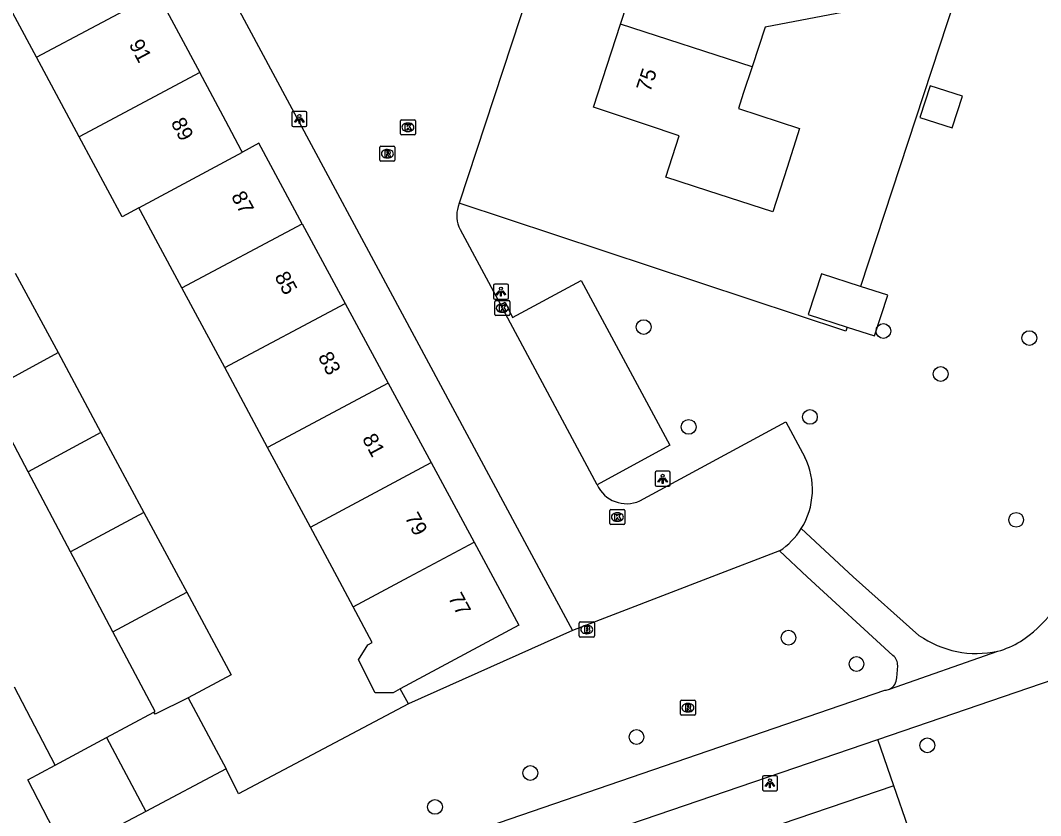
# Model space of a CAD drawing. Extents: x 157793 to 159380, y 380882 to 382313.
# Drawn here: x 159016.6 to 159084.2, y 381734.2 to 381786.9 of the extents above; entities that cross this region are included whole.
import ezdxf

# ---------------------------------------------------------------- set-up
doc = ezdxf.new("R2010")
doc.units = 0
for name, color, linetype in [('IMGEO_Boom', 7, 'Continuous'), ('IMGEO_Brandkraan', 7, 'Continuous'), ('IMGEO_Erf', 7, 'Continuous'), ('IMGEO_Fietspad_gesloten', 7, 'Continuous'), ('IMGEO_Groenvoorziening', 7, 'Continuous'), ('IMGEO_Kolk', 7, 'Continuous'), ('IMGEO_Lichtpunt', 7, 'Continuous'), ('IMGEO_Pand', 7, 'Continuous'), ('IMGEO_Pand_nummerreeks', 7, 'Continuous'), ('IMGEO_Parkeervlak_open', 7, 'Continuous'), ('IMGEO_Rijbaan_lokaal_open', 7, 'Continuous'), ('IMGEO_Rioolput', 7, 'Continuous'), ('IMGEO_Voetpad_open', 7, 'Continuous')]:
    doc.layers.add(name, color=color, linetype=linetype)

msp = doc.modelspace()

# ---------------------------------------------------------------- linework, layer by layer
at = {"layer": 'IMGEO_Boom'}
for centre in [(159057.909, 381766.558), (159073.797, 381766.297), (159083.471, 381765.829), (159077.596, 381763.451), (159068.926, 381760.604), (159060.891, 381759.945), (159082.6, 381753.787), (159067.506, 381745.978), (159072.015, 381744.236), (159057.435, 381739.399), (159076.71, 381738.844), (159050.396, 381737.014), (159044.076, 381734.765)]:
    msp.add_circle(centre, 0.489, dxfattribs=at)
at = {"layer": 'IMGEO_Brandkraan'}
for p, q in [((159053.639, 381746.095), (159053.639, 381746.947)), ((159053.714, 381747.021), (159054.566, 381747.021)), ((159054.64, 381746.947), (159054.64, 381746.095)), ((159054.15, 381746.241), (159054.125, 381746.241)), ((159054.127, 381746.801), (159054.152, 381746.801)), ((159054.566, 381746.021), (159053.714, 381746.021))]:
    msp.add_line(p, q, dxfattribs=at)
for points in [[(159053.639, 381746.095), (159053.639, 381746.947)], [(159053.714, 381747.021), (159054.566, 381747.021)], [(159054.64, 381746.947), (159054.64, 381746.095)], [(159053.987, 381746.721), (159053.987, 381746.321), (159054.2, 381746.321)], [(159054.218, 381746.721), (159053.987, 381746.721)], [(159054.166, 381746.64), (159054.112, 381746.64), (159054.112, 381746.564)], [(159054.112, 381746.564), (159054.165, 381746.564)], [(159054.174, 381746.488), (159054.112, 381746.488), (159054.112, 381746.407)], [(159054.112, 381746.407), (159054.174, 381746.407)], [(159054.566, 381746.021), (159053.714, 381746.021)]]:
    msp.add_lwpolyline(points, dxfattribs=at)
for centre, radius, start, end in [((159053.716, 381746.945), 0.0765, 91.55205, 178.44795), ((159053.716, 381746.945), 0.0765, 91.55205, 178.44795), ((159054.564, 381746.945), 0.0765, 1.55205, 88.44795), ((159054.564, 381746.945), 0.0765, 1.55205, 88.44795), ((159054.167, 381746.602), 0.0379, 267.82845, 90.93552), ((159054.175, 381746.447), 0.0404, 269.87594, 90.50774), ((159054.206, 381746.572), 0.251, 268.66757, 293.53466), ((159054.222, 381746.576), 0.145, 59.4692, 91.53667), ((159054.247, 381746.623), 0.0922, 285.51372, 58.15012), ((159054.252, 381746.431), 0.105, 301.31148, 78.98903), ((159053.716, 381746.097), 0.0765, 181.55205, 268.44795), ((159053.716, 381746.097), 0.0765, 181.55205, 268.44795), ((159054.564, 381746.097), 0.0765, 271.55205, 358.44795), ((159054.564, 381746.097), 0.0765, 271.55205, 358.44795)]:
    msp.add_arc(centre, radius, start, end, dxfattribs=at)
for centre, major_axis, ratio, start_param, end_param in [((159054.126, 381746.521), (-0.387, 0.002), 0.722429, 4.712389, 7.853982), ((159054.151, 381746.521), (-0.39, 0.002), 0.717154, 1.570796, 4.712389)]:
    msp.add_ellipse(centre, major_axis=major_axis, ratio=ratio, start_param=start_param, end_param=end_param, dxfattribs=at)
at = {"layer": 'IMGEO_Erf'}
msp.add_lwpolyline([(159042.313, 381741.602), (159041.771, 381742.586)], dxfattribs=at)
at = {"layer": 'IMGEO_Fietspad_gesloten'}
for points in [[(159076.157, 381746.13), (159071.797, 381750), (159068.356, 381753.205)], [(159074.43, 381744.804), (159068.744, 381750), (159066.909, 381751.724)], [(159074.202, 381742.569), (159081.377, 381745.078)], [(159073.424, 381739.234), (159086.803, 381743.799), (159086.827, 381743.807), (159087.081, 381743.881), (159087.341, 381743.931), (159087.604, 381743.958), (159087.868, 381743.961), (159088.132, 381743.941), (159088.392, 381743.897), (159088.648, 381743.83), (159088.897, 381743.741), (159089.137, 381743.63), (159089.366, 381743.497), (159089.582, 381743.345), (159089.784, 381743.174), (159089.97, 381742.986), (159090.138, 381742.782), (159090.287, 381742.564)], [(159074.682, 381743.327), (159074.745, 381744.114)], [(158999.064, 381717.004), (159000, 381717.165), (159000.844, 381717.436), (159073.898, 381742.496)], [(159011.283, 381718.032), (159073.424, 381739.234)]]:
    msp.add_lwpolyline(points, dxfattribs=at)
for centre, radius, start, end in [((159064.264, 381755.756), 4.822, 303.26835, 328.06223), ((159077.242, 381754.04), 10.049, 304.23757, 336.29143), ((159079.984, 381751.641), 6.709, 235.22552, 281.9858), ((159079.738, 381750.969), 6.114, 285.55161, 301.10025), ((159073.897, 381744.144), 0.848, 357.97943, 51.09603), ((159073.855, 381743.32), 0.827, 294.79269, 0.51961), ((159073.856, 381743.341), 0.846, 272.85493, 294.15079)]:
    msp.add_arc(centre, radius, start, end, dxfattribs=at)
at = {"layer": 'IMGEO_Groenvoorziening'}
for points in [[(159085.348, 381808.976), (159072.274, 381769.253)], [(159071.386, 381766.556), (159071.299, 381766.292), (159045.688, 381774.756)], [(159053.185, 381746.457), (159042.313, 381741.602)], [(159042.313, 381741.602), (159031.056, 381735.642), (159030.232, 381737.299)], [(159074.48, 381736.17), (159073.424, 381739.234)], [(159074.48, 381736.17), (159015.716, 381716.172), (159026.634, 381684.221)], [(159075.429, 381733.419), (159074.48, 381736.17)]]:
    msp.add_lwpolyline(points, dxfattribs=at)
at = {"layer": 'IMGEO_Kolk'}
for p, q in [((159041.782, 381779.368), (159041.782, 381780.22)), ((159041.857, 381780.294), (159042.709, 381780.294)), ((159042.27, 381780.074), (159042.295, 381780.074)), ((159042.783, 381780.22), (159042.783, 381779.368)), ((159042.709, 381779.294), (159041.857, 381779.294)), ((159042.293, 381779.514), (159042.268, 381779.514)), ((159048.04, 381767.388), (159048.04, 381768.24)), ((159048.115, 381768.314), (159048.967, 381768.314)), ((159048.528, 381768.094), (159048.553, 381768.094)), ((159049.041, 381768.24), (159049.041, 381767.388)), ((159048.967, 381767.314), (159048.115, 381767.314)), ((159048.551, 381767.534), (159048.526, 381767.534)), ((159055.668, 381753.544), (159055.668, 381754.396)), ((159055.743, 381754.47), (159056.595, 381754.47)), ((159056.669, 381754.396), (159056.669, 381753.544)), ((159056.179, 381753.69), (159056.154, 381753.69)), ((159056.156, 381754.25), (159056.181, 381754.25)), ((159056.595, 381753.47), (159055.743, 381753.47))]:
    msp.add_line(p, q, dxfattribs=at)
for points in [[(159041.782, 381779.368), (159041.782, 381780.22)], [(159041.857, 381780.294), (159042.709, 381780.294)], [(159042.103, 381779.994), (159042.226, 381779.994), (159042.226, 381779.843), (159042.356, 381779.994), (159042.52, 381779.994), (159042.374, 381779.843), (159042.527, 381779.594), (159042.375, 381779.594), (159042.29, 381779.758), (159042.226, 381779.691), (159042.226, 381779.594), (159042.103, 381779.594), (159042.103, 381779.994)], [(159042.783, 381780.22), (159042.783, 381779.368)], [(159042.709, 381779.294), (159041.857, 381779.294)], [(159048.04, 381767.388), (159048.04, 381768.24)], [(159048.115, 381768.314), (159048.967, 381768.314)], [(159048.361, 381768.014), (159048.484, 381768.014), (159048.484, 381767.863), (159048.614, 381768.014), (159048.778, 381768.014), (159048.632, 381767.863), (159048.785, 381767.614), (159048.633, 381767.614), (159048.548, 381767.778), (159048.484, 381767.711), (159048.484, 381767.614), (159048.361, 381767.614), (159048.361, 381768.014)], [(159049.041, 381768.24), (159049.041, 381767.388)], [(159048.967, 381767.314), (159048.115, 381767.314)], [(159055.668, 381753.544), (159055.668, 381754.396)], [(159055.743, 381754.47), (159056.595, 381754.47)], [(159056.669, 381754.396), (159056.669, 381753.544)], [(159055.989, 381754.17), (159056.112, 381754.17), (159056.112, 381754.019), (159056.242, 381754.17), (159056.406, 381754.17), (159056.26, 381754.019), (159056.413, 381753.77), (159056.261, 381753.77), (159056.176, 381753.934), (159056.112, 381753.867), (159056.112, 381753.77), (159055.989, 381753.77), (159055.989, 381754.17)], [(159056.595, 381753.47), (159055.743, 381753.47)]]:
    msp.add_lwpolyline(points, dxfattribs=at)
for centre, start, end in [((159041.859, 381780.218), 91.55205, 178.44795), ((159041.859, 381780.218), 91.55205, 178.44795), ((159042.707, 381780.218), 1.55205, 88.44795), ((159042.707, 381780.218), 1.55205, 88.44795), ((159041.859, 381779.37), 181.55205, 268.44795), ((159041.859, 381779.37), 181.55205, 268.44795), ((159042.707, 381779.37), 271.55205, 358.44795), ((159042.707, 381779.37), 271.55205, 358.44795), ((159048.117, 381768.238), 91.55205, 178.44795), ((159048.117, 381768.238), 91.55205, 178.44795), ((159048.965, 381768.238), 1.55205, 88.44795), ((159048.965, 381768.238), 1.55205, 88.44795), ((159048.117, 381767.39), 181.55205, 268.44795), ((159048.117, 381767.39), 181.55205, 268.44795), ((159048.965, 381767.39), 271.55205, 358.44795), ((159048.965, 381767.39), 271.55205, 358.44795), ((159055.745, 381754.394), 91.55205, 178.44795), ((159055.745, 381754.394), 91.55205, 178.44795), ((159056.593, 381754.394), 1.55205, 88.44795), ((159056.593, 381754.394), 1.55205, 88.44795), ((159055.745, 381753.546), 181.55205, 268.44795), ((159055.745, 381753.546), 181.55205, 268.44795), ((159056.593, 381753.546), 271.55205, 358.44795), ((159056.593, 381753.546), 271.55205, 358.44795)]:
    msp.add_arc(centre, 0.0765, start, end, dxfattribs=at)
for centre, major_axis, ratio, start_param, end_param in [((159042.269, 381779.794), (-0.387, 0.002), 0.722429, 4.712389, 7.853982), ((159042.294, 381779.794), (-0.39, 0.002), 0.717154, 1.570796, 4.712389), ((159048.527, 381767.814), (-0.387, 0.002), 0.722429, 4.712389, 7.853982), ((159048.552, 381767.814), (-0.39, 0.002), 0.717154, 1.570796, 4.712389), ((159056.155, 381753.97), (-0.387, 0.002), 0.722429, 4.712389, 7.853982), ((159056.18, 381753.97), (-0.39, 0.002), 0.717154, 1.570796, 4.712389)]:
    msp.add_ellipse(centre, major_axis=major_axis, ratio=ratio, start_param=start_param, end_param=end_param, dxfattribs=at)
at = {"layer": 'IMGEO_Lichtpunt'}
for p, q in [((159034.59, 381780.746), (159034.59, 381779.939)), ((159034.59, 381780.746), (159034.59, 381779.939)), ((159035.492, 381780.841), (159034.684, 381780.841)), ((159035.492, 381780.841), (159034.684, 381780.841)), ((159035.586, 381779.939), (159035.586, 381780.746)), ((159035.586, 381779.939), (159035.586, 381780.746)), ((159034.684, 381779.845), (159035.492, 381779.845)), ((159034.684, 381779.845), (159035.492, 381779.845)), ((159047.949, 381769.305), (159047.949, 381768.498)), ((159047.949, 381769.305), (159047.949, 381768.498)), ((159048.851, 381769.4), (159048.043, 381769.4)), ((159048.851, 381769.4), (159048.043, 381769.4)), ((159048.945, 381768.498), (159048.945, 381769.305)), ((159048.945, 381768.498), (159048.945, 381769.305)), ((159048.043, 381768.404), (159048.851, 381768.404)), ((159048.043, 381768.404), (159048.851, 381768.404)), ((159059.57, 381757.004), (159058.762, 381757.004)), ((159059.57, 381757.004), (159058.762, 381757.004)), ((159058.668, 381756.909), (159058.668, 381756.102)), ((159058.668, 381756.909), (159058.668, 381756.102)), ((159059.664, 381756.102), (159059.664, 381756.909)), ((159059.664, 381756.102), (159059.664, 381756.909)), ((159058.762, 381756.008), (159059.57, 381756.008)), ((159058.762, 381756.008), (159059.57, 381756.008)), ((159065.78, 381736.74), (159065.78, 381735.933)), ((159065.78, 381736.74), (159065.78, 381735.933)), ((159066.682, 381736.835), (159065.874, 381736.835)), ((159066.682, 381736.835), (159065.874, 381736.835)), ((159066.776, 381735.933), (159066.776, 381736.74)), ((159066.776, 381735.933), (159066.776, 381736.74)), ((159065.874, 381735.839), (159066.682, 381735.839)), ((159065.874, 381735.839), (159066.682, 381735.839))]:
    msp.add_line(p, q, dxfattribs=at)
for points in [[(159034.964, 381780.41), (159035.003, 381780.382), (159034.815, 381780.12), (159034.777, 381780.147), (159034.964, 381780.41)], [(159035.066, 381780.362), (159035.113, 381780.362), (159035.113, 381780.04), (159035.066, 381780.04), (159035.066, 381780.362)], [(159035.176, 381780.382), (159035.214, 381780.409), (159035.401, 381780.147), (159035.362, 381780.119), (159035.176, 381780.382)], [(159048.323, 381768.969), (159048.362, 381768.941), (159048.174, 381768.679), (159048.136, 381768.706), (159048.323, 381768.969)], [(159048.425, 381768.921), (159048.472, 381768.921), (159048.472, 381768.599), (159048.425, 381768.599), (159048.425, 381768.921)], [(159048.535, 381768.941), (159048.573, 381768.968), (159048.76, 381768.706), (159048.721, 381768.678), (159048.535, 381768.941)], [(159059.042, 381756.573), (159059.081, 381756.545), (159058.893, 381756.283), (159058.855, 381756.31), (159059.042, 381756.573)], [(159059.144, 381756.525), (159059.191, 381756.525), (159059.191, 381756.203), (159059.144, 381756.203), (159059.144, 381756.525)], [(159059.254, 381756.545), (159059.292, 381756.572), (159059.479, 381756.31), (159059.44, 381756.282), (159059.254, 381756.545)], [(159066.154, 381736.404), (159066.193, 381736.376), (159066.005, 381736.114), (159065.967, 381736.141), (159066.154, 381736.404)], [(159066.256, 381736.356), (159066.303, 381736.356), (159066.303, 381736.034), (159066.256, 381736.034), (159066.256, 381736.356)], [(159066.366, 381736.376), (159066.404, 381736.403), (159066.591, 381736.141), (159066.552, 381736.113), (159066.366, 381736.376)]]:
    msp.add_lwpolyline(points, dxfattribs=at)
for centre in [(159035.089, 381780.544), (159048.448, 381769.103), (159059.167, 381756.707), (159066.279, 381736.538)]:
    msp.add_circle(centre, 0.0994, dxfattribs=at)
for centre, start, end in [((159034.684, 381780.746), 90, 180), ((159034.684, 381780.746), 90, 180), ((159035.492, 381780.746), 0, 90), ((159035.492, 381780.746), 0, 90), ((159034.684, 381779.939), 180, 270), ((159034.684, 381779.939), 180, 270), ((159035.492, 381779.939), 270, 0), ((159035.492, 381779.939), 270, 360), ((159048.043, 381769.305), 90, 180), ((159048.043, 381769.305), 90, 180), ((159048.851, 381769.305), 0, 90), ((159048.851, 381769.305), 0, 90), ((159048.043, 381768.498), 180, 270), ((159048.043, 381768.498), 180, 270), ((159048.851, 381768.498), 270, 0), ((159048.851, 381768.498), 270, 360), ((159058.762, 381756.909), 90, 180), ((159058.762, 381756.909), 90, 180), ((159059.57, 381756.909), 0, 90), ((159059.57, 381756.909), 0, 90), ((159058.762, 381756.102), 180, 270), ((159058.762, 381756.102), 180, 270), ((159059.57, 381756.102), 270, 0), ((159059.57, 381756.102), 270, 360), ((159065.874, 381736.74), 90, 180), ((159065.874, 381736.74), 90, 180), ((159066.682, 381736.74), 0, 90), ((159066.682, 381736.74), 0, 90), ((159065.874, 381735.933), 180, 270), ((159065.874, 381735.933), 180, 270), ((159066.682, 381735.933), 270, 0), ((159066.682, 381735.933), 270, 360)]:
    msp.add_arc(centre, 0.0946, start, end, dxfattribs=at)
at = {"layer": 'IMGEO_Pand'}
for points in [[(159056.376, 381786.629), (159058.186, 381792.172), (159061.701, 381791.017), (159063.887, 381790.298), (159064.778, 381793.008)], [(159072.212, 381790.586), (159072.241, 381790.576), (159071.186, 381787.431), (159065.958, 381786.425), (159065.094, 381783.795)], [(159017.659, 381784.433), (159014.816, 381789.721)], [(159017.659, 381784.433), (159025.653, 381788.712)], [(159025.653, 381788.712), (159028.491, 381783.416)], [(159065.094, 381783.795), (159064.51, 381782.021), (159064.189, 381781.045), (159068.247, 381779.71), (159067.419, 381777.125), (159066.48, 381774.193), (159062.168, 381775.583), (159059.37, 381776.485), (159060.263, 381779.238), (159058.089, 381779.957), (159054.576, 381781.119), (159056.376, 381786.629)], [(159065.094, 381783.795), (159056.376, 381786.629)], [(159020.497, 381779.152), (159017.659, 381784.433)], [(159028.491, 381783.416), (159020.497, 381779.152)], [(159031.314, 381778.148), (159031.242, 381778.282), (159030.209, 381780.209), (159028.491, 381783.416)], [(159076.221, 381780.445), (159078.36, 381779.76), (159079.032, 381781.859), (159076.894, 381782.544), (159076.221, 381780.445)], [(159024.446, 381774.458), (159023.34, 381773.864), (159020.497, 381779.152)], [(159035.278, 381773.405), (159032.402, 381778.732), (159031.314, 381778.148)], [(159024.446, 381774.458), (159031.314, 381778.148)], [(159027.3, 381769.149), (159025.569, 381772.37), (159024.556, 381774.254), (159024.446, 381774.458)], [(159027.3, 381769.149), (159035.278, 381773.405)], [(159035.278, 381773.405), (159038.125, 381768.129)], [(159016.26, 381770.134), (159019.093, 381764.862)], [(159072.274, 381769.253), (159069.694, 381770.085), (159068.822, 381767.383), (159071.386, 381766.556)], [(159030.138, 381763.868), (159027.3, 381769.149)], [(159071.386, 381766.556), (159073.215, 381765.966), (159074.087, 381768.669), (159072.274, 381769.253)], [(159030.138, 381763.868), (159038.125, 381768.129)], [(159038.125, 381768.129), (159040.974, 381762.851)], [(159014.302, 381762.264), (159019.093, 381764.862)], [(159019.093, 381764.862), (159021.936, 381759.574)], [(159032.981, 381758.58), (159030.138, 381763.868)], [(159040.974, 381762.851), (159032.981, 381758.58)], [(159040.974, 381762.851), (159043.821, 381757.576)], [(159017.111, 381756.964), (159014.302, 381762.264)], [(159021.936, 381759.574), (159017.111, 381756.964)], [(159021.936, 381759.574), (159024.782, 381754.278)], [(159035.818, 381753.303), (159032.981, 381758.58)], [(159035.818, 381753.303), (159043.821, 381757.576)], [(159043.821, 381757.576), (159046.67, 381752.299)], [(159019.92, 381751.663), (159017.111, 381756.964)], [(159024.782, 381754.278), (159019.92, 381751.663)], [(159024.782, 381754.278), (159027.082, 381750), (159027.627, 381748.986)], [(159038.66, 381748.014), (159037.593, 381750), (159035.818, 381753.303)], [(159038.66, 381748.014), (159042.373, 381750), (159046.67, 381752.299)], [(159046.67, 381752.299), (159047.911, 381750), (159049.639, 381746.798), (159041.771, 381742.586)], [(159022.729, 381746.362), (159020.801, 381750), (159019.92, 381751.663)], [(159022.729, 381746.362), (159027.627, 381748.986)], [(159027.627, 381748.986), (159030.564, 381743.522), (159027.712, 381741.989)], [(159041.771, 381742.586), (159041.621, 381742.506), (159041.296, 381742.332), (159040.103, 381742.322), (159039.013, 381744.501), (159039.625, 381745.505), (159039.923, 381745.665), (159038.66, 381748.014)], [(159025.445, 381741.051), (159025.521, 381741.092), (159022.729, 381746.362)], [(159027.712, 381741.989), (159025.52, 381740.91), (159025.445, 381741.051)], [(159027.712, 381741.989), (159030.232, 381737.299)], [(159022.304, 381739.363), (159025.445, 381741.051)], [(159018.893, 381737.529), (159022.304, 381739.363)], [(159022.304, 381739.363), (159024.908, 381734.474)], [(159018.798, 381733.27), (159017.087, 381736.558), (159018.893, 381737.529)], [(159030.232, 381737.299), (159024.908, 381734.474)], [(159024.908, 381734.474), (159019.629, 381731.673), (159018.798, 381733.27)]]:
    msp.add_lwpolyline(points, dxfattribs=at)
at = {"layer": 'IMGEO_Parkeervlak_open'}
msp.add_lwpolyline([(159048.414, 381768.048), (159048.721, 381768.203), (159049.224, 381767.185), (159053.766, 381769.644), (159059.647, 381758.725), (159054.818, 381756.112)], dxfattribs=at)
at = {"layer": 'IMGEO_Rijbaan_lokaal_open'}
msp.add_lwpolyline([(159018.893, 381737.529), (159016.213, 381742.701)], dxfattribs=at)
at = {"layer": 'IMGEO_Rioolput'}
for p, q in [((159040.424, 381777.615), (159040.424, 381778.467)), ((159040.499, 381778.541), (159041.351, 381778.541)), ((159040.912, 381778.321), (159040.937, 381778.321)), ((159041.425, 381778.467), (159041.425, 381777.615)), ((159041.351, 381777.541), (159040.499, 381777.541)), ((159040.935, 381777.761), (159040.91, 381777.761)), ((159060.342, 381740.914), (159060.342, 381741.766)), ((159060.417, 381741.84), (159061.269, 381741.84)), ((159060.83, 381741.62), (159060.855, 381741.62)), ((159061.343, 381741.766), (159061.343, 381740.914)), ((159061.269, 381740.84), (159060.417, 381740.84)), ((159060.853, 381741.06), (159060.828, 381741.06))]:
    msp.add_line(p, q, dxfattribs=at)
for points in [[(159040.424, 381777.615), (159040.424, 381778.467)], [(159040.499, 381778.541), (159041.351, 381778.541)], [(159041.013, 381778.239), (159040.761, 381778.241), (159040.761, 381777.841)], [(159040.761, 381777.841), (159040.885, 381777.841), (159040.885, 381778.003), (159040.896, 381778.003)], [(159040.939, 381778.16), (159040.885, 381778.16), (159040.885, 381778.079)], [(159040.885, 381778.079), (159040.937, 381778.079)], [(159040.943, 381777.974), (159041.014, 381777.841), (159041.154, 381777.841), (159041.089, 381777.967)], [(159041.425, 381778.467), (159041.425, 381777.615)], [(159041.351, 381777.541), (159040.499, 381777.541)], [(159060.342, 381740.914), (159060.342, 381741.766)], [(159060.417, 381741.84), (159061.269, 381741.84)], [(159060.931, 381741.538), (159060.679, 381741.54), (159060.679, 381741.14)], [(159060.857, 381741.459), (159060.803, 381741.459), (159060.803, 381741.378)], [(159061.343, 381741.766), (159061.343, 381740.914)], [(159061.269, 381740.84), (159060.417, 381740.84)], [(159060.679, 381741.14), (159060.803, 381741.14), (159060.803, 381741.302), (159060.814, 381741.302)], [(159060.803, 381741.378), (159060.855, 381741.378)], [(159060.861, 381741.273), (159060.932, 381741.14), (159061.072, 381741.14), (159061.007, 381741.266)]]:
    msp.add_lwpolyline(points, dxfattribs=at)
for centre, radius, start, end in [((159040.501, 381778.465), 0.0765, 91.55205, 178.44795), ((159040.501, 381778.465), 0.0765, 91.55205, 178.44795), ((159040.895, 381777.95), 0.0533, 26.02933, 88.69889), ((159040.921, 381778.268), 0.19, 274.7715, 282.96867), ((159040.945, 381778.064), 0.0964, 77.00612, 93.18647), ((159040.959, 381778.121), 0.0378, 276.66336, 79.67722), ((159041.012, 381778.129), 0.109, 350.36119, 89.41601), ((159041.01, 381778.129), 0.112, 277.58423, 350.98172), ((159040.994, 381777.914), 0.108, 29.51342, 73.79051), ((159041.349, 381778.465), 0.0765, 1.55205, 88.44795), ((159041.349, 381778.465), 0.0765, 1.55205, 88.44795), ((159040.501, 381777.617), 0.0765, 181.55205, 268.44795), ((159040.501, 381777.617), 0.0765, 181.55205, 268.44795), ((159041.349, 381777.617), 0.0765, 271.55205, 358.44795), ((159041.349, 381777.617), 0.0765, 271.55205, 358.44795), ((159060.419, 381741.764), 0.0765, 91.55205, 178.44795), ((159060.419, 381741.764), 0.0765, 91.55205, 178.44795), ((159060.863, 381741.363), 0.0964, 77.00612, 93.18647), ((159060.877, 381741.42), 0.0378, 276.66336, 79.67722), ((159060.93, 381741.428), 0.109, 350.36119, 89.41601), ((159061.267, 381741.764), 0.0765, 1.55205, 88.44795), ((159061.267, 381741.764), 0.0765, 1.55205, 88.44795), ((159060.419, 381740.916), 0.0765, 181.55205, 268.44795), ((159060.419, 381740.916), 0.0765, 181.55205, 268.44795), ((159060.813, 381741.249), 0.0533, 26.02933, 88.69889), ((159060.839, 381741.567), 0.19, 274.7715, 282.96867), ((159060.928, 381741.428), 0.112, 277.58423, 350.98172), ((159060.912, 381741.213), 0.108, 29.51342, 73.79051), ((159061.267, 381740.916), 0.0765, 271.55205, 358.44795), ((159061.267, 381740.916), 0.0765, 271.55205, 358.44795)]:
    msp.add_arc(centre, radius, start, end, dxfattribs=at)
for centre, major_axis, ratio, start_param, end_param in [((159040.911, 381778.041), (-0.387, 0.002), 0.722429, 4.712389, 7.853982), ((159040.936, 381778.041), (-0.39, 0.002), 0.717154, 1.570796, 4.712389), ((159060.829, 381741.34), (-0.387, 0.002), 0.722429, 4.712389, 7.853982), ((159060.854, 381741.34), (-0.39, 0.002), 0.717154, 1.570796, 4.712389)]:
    msp.add_ellipse(centre, major_axis=major_axis, ratio=ratio, start_param=start_param, end_param=end_param, dxfattribs=at)
at = {"layer": 'IMGEO_Voetpad_open'}
for points in [[(159059.531, 381816.868), (159045.688, 381774.756)], [(159024.909, 381799.053), (159051.28, 381750), (159052.258, 381748.181), (159053.185, 381746.457)], [(159045.688, 381774.756), (159045.622, 381774.547)], [(159045.736, 381773.021), (159048.414, 381768.048)], [(159054.818, 381756.112), (159048.414, 381768.048)], [(159057.654, 381755.039), (159067.329, 381760.286), (159068.583, 381757.949)], [(159066.909, 381751.724), (159062.417, 381750), (159053.185, 381746.457)]]:
    msp.add_lwpolyline(points, dxfattribs=at)
for centre, radius, start, end in [((159047.505, 381773.92), 1.985, 161.59933, 206.94537), ((159064.238, 381755.779), 4.856, 327.98553, 26.53546), ((159056.781, 381757.017), 2.162, 204.7403, 293.81145)]:
    msp.add_arc(centre, radius, start, end, dxfattribs=at)

# ---------------------------------------------------------------- texts
at = {"layer": 'IMGEO_Pand_nummerreeks'}
for s, rotation, p in [('91', 298.18701, (159023.764, 381785.293)), ('75', 71.91193, (159058.34, 381782.079)), ('89', 298.18931, (159026.544, 381780.104)), ('87', 298.39558, (159030.54, 381775.227)), ('85', 298.39839, (159033.417, 381769.906)), ('83', 298.39839, (159036.293, 381764.586)), ('81', 298.39839, (159039.224, 381759.167)), ('79', 298.39839, (159042.046, 381753.945)), ('77', 298.39839, (159044.923, 381748.625))]:
    msp.add_text(s, height=1, rotation=rotation, dxfattribs=at).set_placement(p)

doc.saveas('drawing.dxf')
